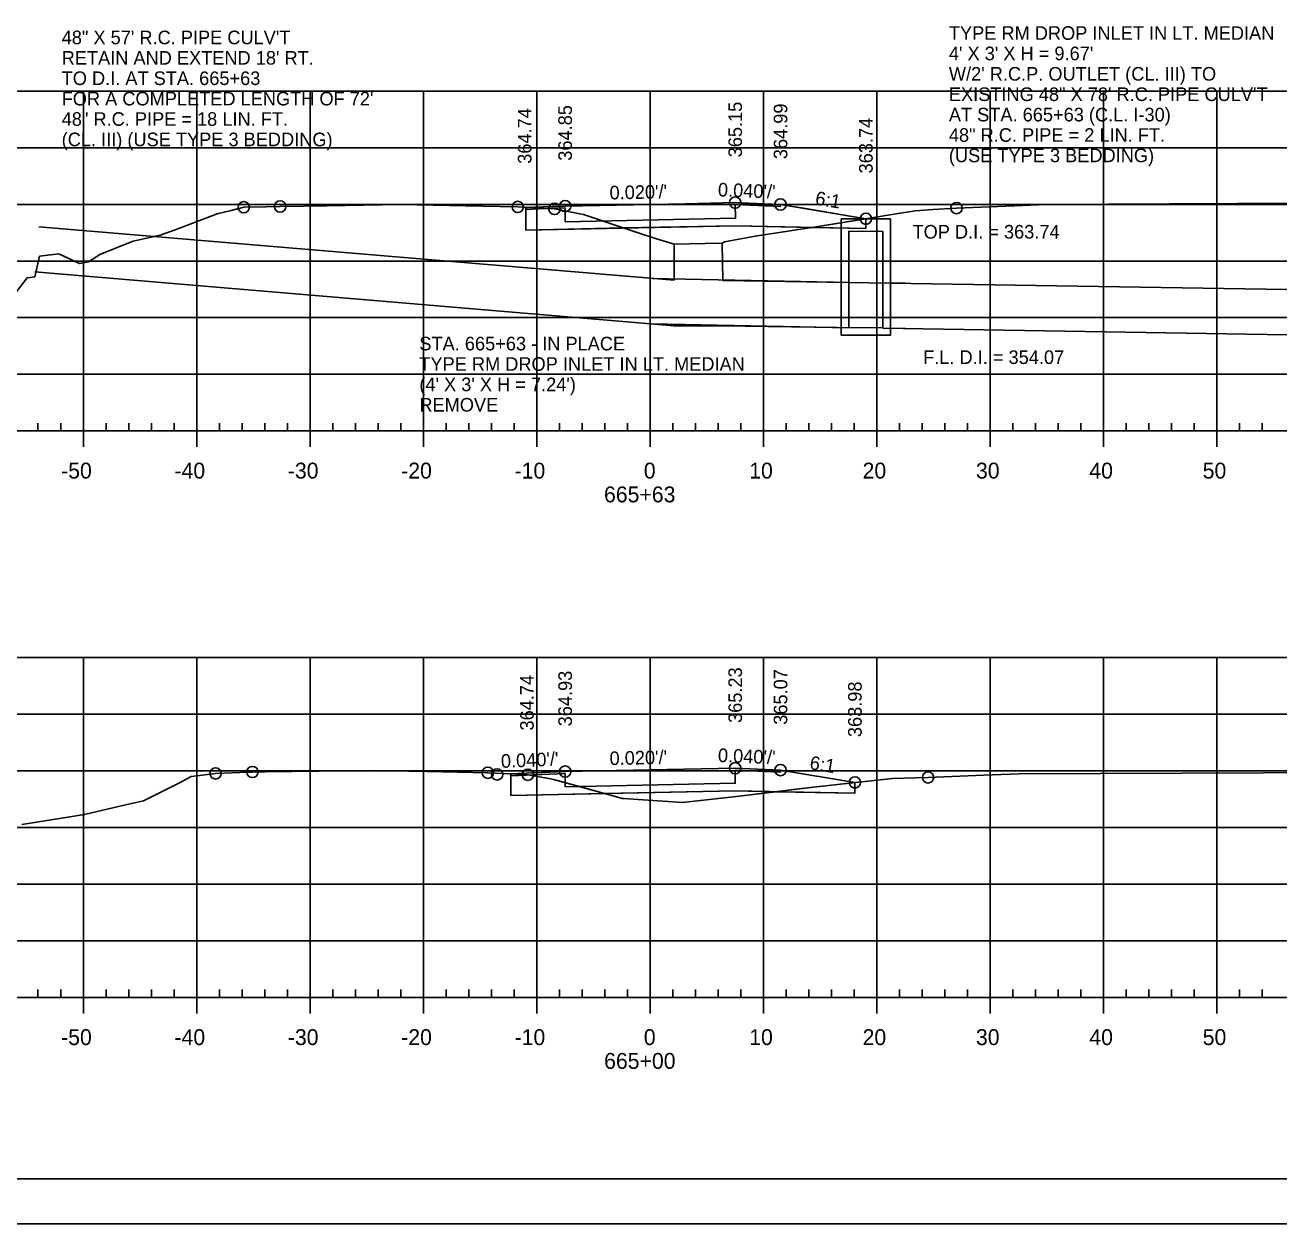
# Model space of a CAD drawing. Extents: x 1359801 to 1362404, y 372415 to 374228.
# Drawn here: x 1361764.8 to 1361875.4, y 373588 to 373693.8 of the extents above; entities that cross this region are included whole.
import ezdxf

# ---------------------------------------------------------------- set-up
doc = ezdxf.new("R2010")
doc.units = 0
for name, color, linetype in [('S_DRG_PT_SYM', 7, 'Continuous'), ('S_ELECTRIC_UTILITIES_ANNOT', 7, 'Continuous'), ('S_IRON_PIN', 7, 'Continuous'), ('S_MAILBOX', 7, 'Continuous'), ('S_PRIMARY_CTL', 7, 'Continuous'), ('S_SANITARY_SEWER', 7, 'Continuous'), ('S_SHOULDER', 7, 'Continuous'), ('S_UNDERGROUND_CABLE', 7, 'Continuous'), ('S_UTILITY_POLE_ANNOT', 7, 'Continuous'), ('S_UTL_PT_SYM', 7, 'Continuous'), ('S_WATER_UTILITIES', 7, 'Continuous')]:
    doc.layers.add(name, color=color, linetype=linetype)

msp = doc.modelspace()

# ---------------------------------------------------------------- linework, layer by layer
at = {"layer": 'S_DRG_PT_SYM'}
for points in [[(1361762.45, 373668.24), (1361764.93, 373671.46), (1361765.61, 373671.53), (1361766.03, 373673.36), (1361767.72, 373673.57), (1361769.54, 373672.71), (1361770.35, 373672.88), (1361771.39, 373673.53), (1361774.28, 373674.69), (1361776.66, 373675.23), (1361778, 373675.68), (1361781.69, 373677.09), (1361782.93, 373677.41), (1361784.04, 373677.68), (1361785.99, 373677.72), (1361787.25, 373677.75), (1361791.36, 373677.82), (1361797.86, 373677.92), (1361805.09, 373677.77), (1361808.21, 373677.71), (1361810.67, 373677.58), (1361811.45, 373677.54), (1361813.69, 373677.1), (1361814.02, 373677.04), (1361817.51, 373675.87), (1361819.45, 373675.22), (1361819.84, 373675.09), (1361820.37, 373674.92), (1361822.01, 373674.44), (1361824.74, 373674.47), (1361826.25, 373674.5), (1361826.46, 373674.64), (1361829.16, 373675.14), (1361834.14, 373675.9), (1361842.34, 373677.23), (1361843.31, 373677.38), (1361844.83, 373677.48), (1361846.91, 373677.61), (1361854.16, 373677.9), (1361854.85, 373677.92), (1361865.69, 373677.98), (1361907.7, 373678.19)], [(1361764.45, 373623.21), (1361770, 373624.08), (1361773.1, 373624.81), (1361775.2, 373625.3), (1361778.42, 373626.92), (1361779.4, 373627.43), (1361779.66, 373627.46), (1361781.56, 373627.72), (1361784.42, 373627.82), (1361784.8, 373627.84), (1361785.95, 373627.85), (1361795.37, 373627.97), (1361800.22, 373627.88), (1361805.57, 373627.78), (1361808.76, 373627.62), (1361809.1, 373627.6), (1361810.96, 373627.26), (1361811.36, 373627.19), (1361816.71, 373625.7), (1361817.41, 373625.51), (1361817.53, 373625.51), (1361822.74, 373625.15), (1361827.5, 373625.69), (1361833.51, 373626.41), (1361836.14, 373626.72), (1361841.28, 373627.28), (1361843.3, 373627.33), (1361844.4, 373627.36), (1361849.3, 373627.55), (1361852.43, 373627.67), (1361881.16, 373627.8)]]:
    msp.add_lwpolyline(points, dxfattribs=at)
at = {"layer": 'S_ELECTRIC_UTILITIES_ANNOT'}
for p, q in [((1361817.51, 373675.87), (1361814.02, 373677.04)), ((1361827.41, 373676.04), (1361817.51, 373675.87)), ((1361834.14, 373675.9), (1361827.41, 373676.04)), ((1361838.92, 373676.67), (1361834.19, 373675.91)), ((1361838.92, 373675.81), (1361838.92, 373676.67)), ((1361834.14, 373675.86), (1361834.14, 373675.9)), ((1361834.19, 373675.91), (1361838.92, 373675.81)), ((1361807.6, 373627.68), (1361807.6, 373626.27)), ((1361814.18, 373626.41), (1361811.36, 373627.19)), ((1361837.95, 373626.46), (1361837.95, 373626.92)), ((1361827.38, 373626.17), (1361815.86, 373625.94)), ((1361830.95, 373626.1), (1361827.38, 373626.17))]:
    msp.add_line(p, q, dxfattribs=at)
for points in [[(1361814.02, 373677.04), (1361813.69, 373677.1), (1361811.45, 373677.54), (1361810.67, 373677.58), (1361808.92, 373677.67)], [(1361808.92, 373677.67), (1361808.92, 373675.67), (1361817.51, 373675.87)], [(1361817.51, 373675.87), (1361817.51, 373675.87), (1361819.45, 373675.22), (1361819.84, 373675.09), (1361820.37, 373674.92), (1361822.01, 373674.44), (1361824.74, 373674.47), (1361826.25, 373674.5), (1361826.46, 373674.64), (1361829.16, 373675.14), (1361834.14, 373675.9), (1361834.14, 373675.86)], [(1361811.36, 373627.19), (1361810.96, 373627.26), (1361809.1, 373627.6), (1361808.76, 373627.62), (1361807.6, 373627.68)], [(1361807.6, 373626.27), (1361807.61, 373625.77), (1361815.86, 373625.94), (1361814.18, 373626.41)], [(1361834.54, 373626.53), (1361830.95, 373626.1), (1361837.94, 373625.96), (1361837.95, 373626.46)], [(1361837.95, 373626.92), (1361836.14, 373626.72), (1361834.54, 373626.53)], [(1361815.86, 373625.94), (1361816.71, 373625.7), (1361817.41, 373625.51), (1361817.53, 373625.51), (1361822.74, 373625.15), (1361827.5, 373625.69), (1361830.95, 373626.1), (1361830.95, 373626.1)]]:
    msp.add_lwpolyline(points, dxfattribs=at)
at = {"layer": 'S_MAILBOX'}
for p, q in [((1361674.89, 373687.94), (1361964.89, 373687.94)), ((1361769.89, 373657.94), (1361769.89, 373687.94)), ((1361779.89, 373657.94), (1361779.89, 373687.94)), ((1361789.89, 373657.94), (1361789.89, 373687.94)), ((1361799.89, 373657.94), (1361799.89, 373687.94)), ((1361809.89, 373657.94), (1361809.89, 373687.94)), ((1361819.89, 373657.94), (1361819.89, 373687.94)), ((1361829.89, 373657.94), (1361829.89, 373687.94)), ((1361839.89, 373657.94), (1361839.89, 373687.94)), ((1361849.89, 373657.94), (1361849.89, 373687.94)), ((1361859.89, 373657.94), (1361859.89, 373687.94)), ((1361869.89, 373657.94), (1361869.89, 373687.94)), ((1361674.89, 373682.94), (1361964.89, 373682.94)), ((1361674.89, 373677.94), (1361964.89, 373677.94)), ((1361674.89, 373672.94), (1361964.89, 373672.94)), ((1361674.89, 373667.94), (1361964.89, 373667.94)), ((1361674.89, 373662.94), (1361964.89, 373662.94)), ((1361674.89, 373657.94), (1361964.89, 373657.94)), ((1361674.89, 373637.94), (1361964.89, 373637.94)), ((1361769.89, 373607.94), (1361769.89, 373637.94)), ((1361779.89, 373607.94), (1361779.89, 373637.94)), ((1361789.89, 373607.94), (1361789.89, 373637.94)), ((1361799.89, 373607.94), (1361799.89, 373637.94)), ((1361809.89, 373607.94), (1361809.89, 373637.94)), ((1361819.89, 373607.94), (1361819.89, 373637.94)), ((1361829.89, 373607.94), (1361829.89, 373637.94)), ((1361839.89, 373607.94), (1361839.89, 373637.94)), ((1361849.89, 373607.94), (1361849.89, 373637.94)), ((1361859.89, 373607.94), (1361859.89, 373637.94)), ((1361869.89, 373607.94), (1361869.89, 373637.94)), ((1361674.89, 373632.94), (1361964.89, 373632.94)), ((1361674.89, 373627.94), (1361964.89, 373627.94)), ((1361674.89, 373622.94), (1361964.89, 373622.94)), ((1361674.89, 373617.94), (1361964.89, 373617.94)), ((1361674.89, 373612.94), (1361964.89, 373612.94)), ((1361674.89, 373607.94), (1361964.89, 373607.94))]:
    msp.add_line(p, q, dxfattribs=at)
at = {"layer": 'S_SANITARY_SEWER'}
for points in [[(1361808.92, 373677.67), (1361811.24, 373677.76), (1361812.39, 373677.79), (1361822.99, 373678), (1361827.39, 373678.09), (1361828.56, 373678.04), (1361831.39, 373677.93), (1361833.58, 373677.56), (1361838.92, 373676.67)], [(1361807.6, 373627.68), (1361812.39, 373627.87), (1361812.39, 373627.87), (1361827.39, 373628.17), (1361831.39, 373628.01), (1361837.95, 373626.92)]]:
    msp.add_lwpolyline(points, dxfattribs=at)
at = {"layer": 'S_SHOULDER'}
for p, q in [((1361838.91, 373675.81), (1361827.42, 373676.04)), ((1361838.92, 373676.67), (1361838.92, 373675.81)), ((1361838.92, 373675.81), (1361838.91, 373675.81)), ((1361807.6, 373625.77), (1361807.6, 373627.51)), ((1361837.95, 373626.92), (1361837.95, 373625.96)), ((1361827.38, 373626.17), (1361807.6, 373625.77)), ((1361837.94, 373625.96), (1361827.38, 373626.17)), ((1361837.95, 373625.96), (1361837.94, 373625.96)), ((1361649.49, 373587.96), (1361982.82, 373587.96))]:
    msp.add_line(p, q, dxfattribs=at)
for points in [[(1361649.48, 373801.29), (1361982.82, 373801.29), (1361982.82, 373587.95), (1361649.48, 373587.95)], [(1361895.81, 373797.4), (1361895.81, 373787.52), (1361931.54, 373787.52), (1361931.54, 373784.6), (1361954.74, 373784.6), (1361954.74, 373760.26), (1361978.07, 373760.26), (1361978.07, 373591.94), (1361661.89, 373591.94), (1361661.89, 373797.4)]]:
    msp.add_lwpolyline(points, close=True, dxfattribs=at)
for points in [[(1361808.92, 373677.5), (1361811.25, 373677.59), (1361812.4, 373677.62)], [(1361827.42, 373676.04), (1361808.92, 373675.67), (1361808.92, 373677.5)], [(1361812.4, 373677.62), (1361812.39, 373676.41), (1361827.42, 373676.71), (1361827.39, 373677.92)], [(1361827.39, 373677.92), (1361831.37, 373677.76), (1361831.39, 373677.93), (1361838.92, 373676.67)], [(1361807.6, 373627.51), (1361812.4, 373627.7)], [(1361812.4, 373627.7), (1361812.4, 373626.54), (1361827.39, 373626.84), (1361827.38, 373627.94), (1361827.39, 373628)], [(1361827.39, 373628), (1361831.37, 373627.84), (1361831.39, 373628.01), (1361837.95, 373626.92)]]:
    msp.add_lwpolyline(points, dxfattribs=at)
for centre in [(1361787.25, 373677.75), (1361812.39, 373677.79), (1361827.39, 373678.09), (1361831.39, 373677.93), (1361784.04, 373677.68), (1361808.21, 373677.71), (1361811.45, 373677.54), (1361838.92, 373676.67), (1361846.91, 373677.61), (1361827.39, 373628.17), (1361831.39, 373628.01), (1361781.56, 373627.72), (1361784.8, 373627.84), (1361805.57, 373627.78), (1361806.39, 373627.63), (1361809.1, 373627.6), (1361812.39, 373627.87), (1361837.95, 373626.92), (1361844.4, 373627.36)]:
    msp.add_circle(centre, 0.5, dxfattribs=at)
at = {"layer": 'S_UNDERGROUND_CABLE'}
for p, q in [((1361827.41, 373676.04), (1361838.91, 373675.81)), ((1361838.92, 373676.67), (1361838.92, 373675.81)), ((1361807.6, 373627.68), (1361807.6, 373625.77)), ((1361837.95, 373626.92), (1361837.95, 373625.96)), ((1361827.4, 373626.17), (1361807.61, 373625.77)), ((1361827.38, 373626.17), (1361837.94, 373625.96))]:
    msp.add_line(p, q, dxfattribs=at)
msp.add_lwpolyline([(1361808.92, 373677.67), (1361808.92, 373675.67), (1361827.43, 373676.04)], dxfattribs=at)
at = {"layer": 'S_UTILITY_POLE_ANNOT'}
for p, q in [((1361841.09, 373676.67), (1361836.75, 373676.67)), ((1361765.95, 373675.97), (1361822.01, 373671.24)), ((1361840.42, 373675.55), (1361837.42, 373675.57)), ((1361826.31, 373671.23), (1361826.25, 373674.5)), ((1361765.61, 373671.99), (1361822.01, 373667.23)), ((1361837.5, 373671.05), (1361820.09, 373671.39)), ((1361826.31, 373671.23), (1361903.48, 373669.99)), ((1361840.42, 373671), (1361842.42, 373670.97)), ((1361837.42, 373667.05), (1361820.01, 373667.39)), ((1361822.01, 373667.23), (1361826.25, 373667.23)), ((1361826.25, 373667.23), (1361836.42, 373667.06)), ((1361840.42, 373667), (1361842.42, 373666.97)), ((1361840.42, 373667), (1361903.42, 373665.99))]:
    msp.add_line(p, q, dxfattribs=at)
for points in [[(1361836.75, 373676.67), (1361836.75, 373666.4), (1361841.09, 373666.38), (1361841.09, 373676.67)], [(1361837.42, 373675.57), (1361837.42, 373667.05), (1361840.42, 373667.06), (1361840.42, 373675.55)], [(1361822.01, 373674.44), (1361822.01, 373671.24)]]:
    msp.add_lwpolyline(points, dxfattribs=at)
at = {"layer": 'S_UTL_PT_SYM'}
msp.add_line((1361978.07, 373591.94), (1361661.89, 373591.94), dxfattribs=at)
at = {"layer": 'S_WATER_UTILITIES'}
for p, q in [((1361765.89, 373657.94), (1361765.89, 373658.64)), ((1361767.89, 373657.94), (1361767.89, 373658.64)), ((1361771.89, 373657.94), (1361771.89, 373658.64)), ((1361773.89, 373657.94), (1361773.89, 373658.64)), ((1361775.89, 373657.94), (1361775.89, 373658.64)), ((1361777.89, 373657.94), (1361777.89, 373658.64)), ((1361781.89, 373657.94), (1361781.89, 373658.64)), ((1361783.89, 373657.94), (1361783.89, 373658.64)), ((1361785.89, 373657.94), (1361785.89, 373658.64)), ((1361787.89, 373657.94), (1361787.89, 373658.64)), ((1361791.89, 373657.94), (1361791.89, 373658.64)), ((1361793.89, 373657.94), (1361793.89, 373658.64)), ((1361795.89, 373657.94), (1361795.89, 373658.64)), ((1361797.89, 373657.94), (1361797.89, 373658.64)), ((1361801.89, 373657.94), (1361801.89, 373658.64)), ((1361803.89, 373657.94), (1361803.89, 373658.64)), ((1361805.89, 373657.94), (1361805.89, 373658.64)), ((1361807.89, 373657.94), (1361807.89, 373658.64)), ((1361811.89, 373657.94), (1361811.89, 373658.64)), ((1361813.89, 373657.94), (1361813.89, 373658.64)), ((1361815.89, 373657.94), (1361815.89, 373658.64)), ((1361817.89, 373657.94), (1361817.89, 373658.64)), ((1361821.89, 373657.94), (1361821.89, 373658.64)), ((1361823.89, 373657.94), (1361823.89, 373658.64)), ((1361825.89, 373657.94), (1361825.89, 373658.64)), ((1361827.89, 373657.94), (1361827.89, 373658.64)), ((1361831.89, 373657.94), (1361831.89, 373658.64)), ((1361833.89, 373657.94), (1361833.89, 373658.64)), ((1361835.89, 373657.94), (1361835.89, 373658.64)), ((1361837.89, 373657.94), (1361837.89, 373658.64)), ((1361841.89, 373657.94), (1361841.89, 373658.64)), ((1361843.89, 373657.94), (1361843.89, 373658.64)), ((1361845.89, 373657.94), (1361845.89, 373658.64)), ((1361847.89, 373657.94), (1361847.89, 373658.64)), ((1361851.89, 373657.94), (1361851.89, 373658.64)), ((1361853.89, 373657.94), (1361853.89, 373658.64)), ((1361855.89, 373657.94), (1361855.89, 373658.64)), ((1361857.89, 373657.94), (1361857.89, 373658.64)), ((1361861.89, 373657.94), (1361861.89, 373658.64)), ((1361863.89, 373657.94), (1361863.89, 373658.64)), ((1361865.89, 373657.94), (1361865.89, 373658.64)), ((1361867.89, 373657.94), (1361867.89, 373658.64)), ((1361871.89, 373657.94), (1361871.89, 373658.64)), ((1361873.89, 373657.94), (1361873.89, 373658.64)), ((1361674.89, 373657.94), (1361964.89, 373657.94)), ((1361769.89, 373656.54), (1361769.89, 373657.94)), ((1361779.89, 373656.54), (1361779.89, 373657.94)), ((1361789.89, 373656.54), (1361789.89, 373657.94)), ((1361799.89, 373656.54), (1361799.89, 373657.94)), ((1361809.89, 373656.54), (1361809.89, 373657.94)), ((1361819.89, 373656.54), (1361819.89, 373657.94)), ((1361829.89, 373656.54), (1361829.89, 373657.94)), ((1361839.89, 373656.54), (1361839.89, 373657.94)), ((1361849.89, 373656.54), (1361849.89, 373657.94)), ((1361859.89, 373656.54), (1361859.89, 373657.94)), ((1361869.89, 373656.54), (1361869.89, 373657.94)), ((1361765.89, 373607.94), (1361765.89, 373608.64)), ((1361767.89, 373607.94), (1361767.89, 373608.64)), ((1361771.89, 373607.94), (1361771.89, 373608.64)), ((1361773.89, 373607.94), (1361773.89, 373608.64)), ((1361775.89, 373607.94), (1361775.89, 373608.64)), ((1361777.89, 373607.94), (1361777.89, 373608.64)), ((1361781.89, 373607.94), (1361781.89, 373608.64)), ((1361783.89, 373607.94), (1361783.89, 373608.64)), ((1361785.89, 373607.94), (1361785.89, 373608.64)), ((1361787.89, 373607.94), (1361787.89, 373608.64)), ((1361791.89, 373607.94), (1361791.89, 373608.64)), ((1361793.89, 373607.94), (1361793.89, 373608.64)), ((1361795.89, 373607.94), (1361795.89, 373608.64)), ((1361797.89, 373607.94), (1361797.89, 373608.64)), ((1361801.89, 373607.94), (1361801.89, 373608.64)), ((1361803.89, 373607.94), (1361803.89, 373608.64)), ((1361805.89, 373607.94), (1361805.89, 373608.64)), ((1361807.89, 373607.94), (1361807.89, 373608.64)), ((1361811.89, 373607.94), (1361811.89, 373608.64)), ((1361813.89, 373607.94), (1361813.89, 373608.64)), ((1361815.89, 373607.94), (1361815.89, 373608.64)), ((1361817.89, 373607.94), (1361817.89, 373608.64)), ((1361821.89, 373607.94), (1361821.89, 373608.64)), ((1361823.89, 373607.94), (1361823.89, 373608.64)), ((1361825.89, 373607.94), (1361825.89, 373608.64)), ((1361827.89, 373607.94), (1361827.89, 373608.64)), ((1361831.89, 373607.94), (1361831.89, 373608.64)), ((1361833.89, 373607.94), (1361833.89, 373608.64)), ((1361835.89, 373607.94), (1361835.89, 373608.64)), ((1361837.89, 373607.94), (1361837.89, 373608.64)), ((1361841.89, 373607.94), (1361841.89, 373608.64)), ((1361843.89, 373607.94), (1361843.89, 373608.64)), ((1361845.89, 373607.94), (1361845.89, 373608.64)), ((1361847.89, 373607.94), (1361847.89, 373608.64)), ((1361851.89, 373607.94), (1361851.89, 373608.64)), ((1361853.89, 373607.94), (1361853.89, 373608.64)), ((1361855.89, 373607.94), (1361855.89, 373608.64)), ((1361857.89, 373607.94), (1361857.89, 373608.64)), ((1361861.89, 373607.94), (1361861.89, 373608.64)), ((1361863.89, 373607.94), (1361863.89, 373608.64)), ((1361865.89, 373607.94), (1361865.89, 373608.64)), ((1361867.89, 373607.94), (1361867.89, 373608.64)), ((1361871.89, 373607.94), (1361871.89, 373608.64)), ((1361873.89, 373607.94), (1361873.89, 373608.64)), ((1361674.89, 373607.94), (1361964.89, 373607.94)), ((1361769.89, 373606.54), (1361769.89, 373607.94)), ((1361779.89, 373606.54), (1361779.89, 373607.94)), ((1361789.89, 373606.54), (1361789.89, 373607.94)), ((1361799.89, 373606.54), (1361799.89, 373607.94)), ((1361809.89, 373606.54), (1361809.89, 373607.94)), ((1361819.89, 373606.54), (1361819.89, 373607.94)), ((1361829.89, 373606.54), (1361829.89, 373607.94)), ((1361839.89, 373606.54), (1361839.89, 373607.94)), ((1361849.89, 373606.54), (1361849.89, 373607.94)), ((1361859.89, 373606.54), (1361859.89, 373607.94)), ((1361869.89, 373606.54), (1361869.89, 373607.94))]:
    msp.add_line(p, q, dxfattribs=at)

# ---------------------------------------------------------------- texts
at = {"layer": 'S_IRON_PIN'}
for s, rotation, p in [('364.74', 90, (1361809.42, 373681.52)), ('364.85', 90, (1361812.99, 373681.79)), ('365.15', 90, (1361827.99, 373682.09)), ('364.99', 90, (1361831.99, 373681.93)), ('363.74', 90, (1361839.52, 373680.67)), ("0.020'/'", 1.1458, (1361816.32, 373678.37)), ("0.040'/'", 357.7094, (1361825.85, 373678.65)), ('6:1', 350.5377, (1361834.39, 373677.93)), ('364.74', 90, (1361809.62, 373631.5)), ('364.93', 90, (1361812.99, 373631.87)), ('365.23', 90, (1361827.99, 373632.17)), ('365.07', 90, (1361831.99, 373632.01)), ('363.98', 90, (1361838.55, 373630.92)), ("0.040'/'", 2.2906, (1361806.75, 373628.2)), ("0.020'/'", 1.1458, (1361816.32, 373628.45)), ("0.040'/'", 357.7094, (1361825.85, 373628.73)), ('6:1', 350.5377, (1361833.9, 373628.1))]:
    msp.add_text(s, height=1.2, rotation=rotation, dxfattribs=at).set_placement(p)
at = {"layer": 'S_PRIMARY_CTL'}
for s, p in [('-50', (1361767.93, 373653.74)), ('-40', (1361777.93, 373653.74)), ('-30', (1361787.93, 373653.74)), ('-20', (1361797.93, 373653.74)), ('-10', (1361807.93, 373653.74)), ('0', (1361819.33, 373653.74)), ('10', (1361828.63, 373653.74)), ('20', (1361838.63, 373653.74)), ('30', (1361848.63, 373653.74)), ('40', (1361858.63, 373653.74)), ('50', (1361868.63, 373653.74)), ('665+63', (1361815.82, 373651.64)), ('-50', (1361767.93, 373603.74)), ('-40', (1361777.93, 373603.74)), ('-30', (1361787.93, 373603.74)), ('-20', (1361797.93, 373603.74)), ('-10', (1361807.93, 373603.74)), ('0', (1361819.33, 373603.74)), ('10', (1361828.63, 373603.74)), ('20', (1361838.63, 373603.74)), ('30', (1361848.63, 373603.74)), ('40', (1361858.63, 373603.74)), ('50', (1361868.63, 373603.74)), ('665+00', (1361815.83, 373601.64))]:
    msp.add_text(s, height=1.4, dxfattribs=at).set_placement(p)
at = {"layer": 'S_SHOULDER'}
for p in [(1361854.8, 373677.87), (1361821.97, 373674.39), (1361826.21, 373674.45), (1361852.38, 373627.62)]:
    msp.add_text('+', height=0.1, dxfattribs=at).set_placement(p)
at = {"layer": 'S_UTILITY_POLE_ANNOT'}
for s, p in [('48" X 57\' R.C. PIPE CULV\'T', (1361767.98, 373692.07)), ('TYPE RM DROP INLET IN LT. MEDIAN', (1361846.24, 373692.46)), ("4' X 3' X H = 9.67'", (1361846.24, 373690.66)), ("RETAIN AND EXTEND 18' RT.", (1361767.98, 373690.27)), ('TO D.I. AT STA. 665+63 ', (1361767.98, 373688.47)), ("W/2' R.C.P. OUTLET (CL. III) TO", (1361846.24, 373688.86)), ('EXISTING 48" X 78\' R.C. PIPE CULV\'T', (1361846.24, 373687.06)), ("FOR A COMPLETED LENGTH OF 72'", (1361767.98, 373686.67)), ('48" R.C. PIPE = 18 LIN. FT.', (1361767.98, 373684.87)), ('AT STA. 665+63 (C.L. I-30)', (1361846.24, 373685.26)), ('(CL. III) (USE TYPE 3 BEDDING)', (1361767.98, 373683.07)), ('48" R.C. PIPE = 2 LIN. FT.', (1361846.24, 373683.46)), ('(USE TYPE 3 BEDDING)', (1361846.24, 373681.66)), ('TOP D.I. = 363.74', (1361843.03, 373674.92)), ('STA. 665+63 - IN PLACE', (1361799.53, 373665.05)), ('F.L. D.I. = 354.07', (1361843.97, 373663.85)), ('TYPE RM DROP INLET IN LT. MEDIAN', (1361799.53, 373663.25)), ("(4' X 3' X H = 7.24')", (1361799.53, 373661.45)), ('REMOVE', (1361799.53, 373659.65))]:
    msp.add_text(s, height=1.2, dxfattribs=at).set_placement(p)

doc.saveas('drawing.dxf')
